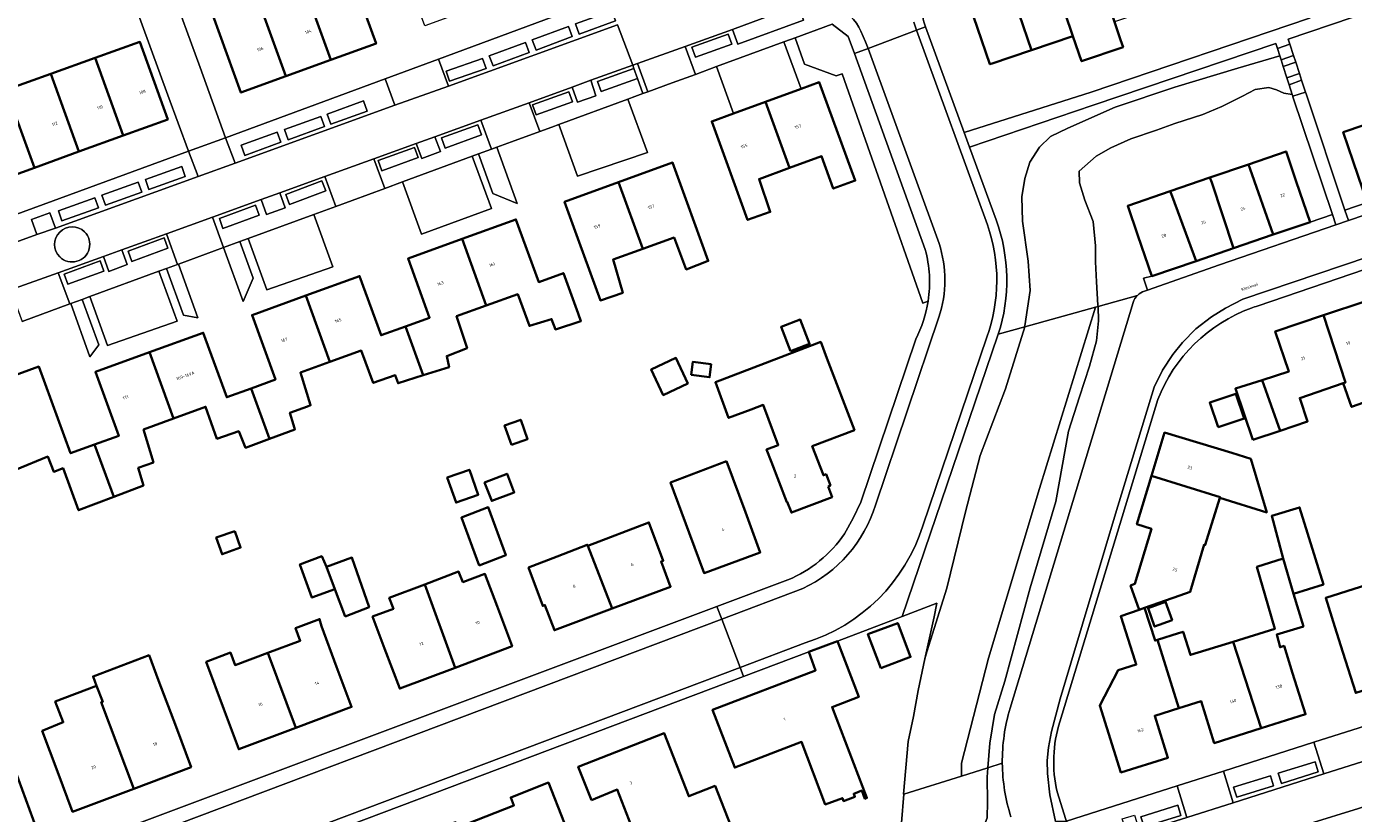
# Model space of a CAD drawing. Header units: metres. Extents: x 197700 to 204338, y 317132 to 325229.
# Tile 659 of 1056: x 202315 to 202469, y 319001 to 319092. Entities that reach past the tile are written whole.
import ezdxf
from ezdxf.enums import TextEntityAlignment as Align

# ---------------------------------------------------------------- set-up
doc = ezdxf.new("R2010")
doc.units = ezdxf.units.M
for name, color, linetype, lineweight in [('B-WE-GR-BEPLANTING_CULTUUR_BODEMBEDEKKER-GV', 90, 'Continuous', 18), ('B-WE-GR-BEPLANTING_CULTUUR_BOSPLANTSOEN-GV', 90, 'Continuous', 18), ('B-WE-GR-BEPLANTING_CULTUUR_HEESTERS-GV', 90, 'Continuous', 18), ('B-WE-GR-BOS_LOOF-GV', 40, 'Continuous', 13), ('B-WE-OG-BEBOUWING-GV', 7, 'Continuous', 35), ('B-WE-OG-BEBOUWING-T18', 10, 'Continuous', 18), ('B-WE-OG-TERREIN_CULTUURSCHEIDING-GV', 7, 'Continuous', 18), ('B-WE-OG-TERREIN_ERF-GV', 7, 'Continuous', 18), ('B-WE-OG-TOPOGRAFIE-T18', 10, 'Continuous', 18), ('B-WE-VH-VERHARDING_ASFALT-GV', 252, 'Continuous', 18), ('B-WE-VH-VERHARDING_BETONSTRAATSTEEN-GV', 252, 'Continuous', 18), ('B-WE-VH-VERHARDING_OPEN-GV', 252, 'Continuous', 18), ('B-WE-VH-VERHARDING_STRAATBAKSTEEN-GV', 252, 'Continuous', 18), ('B-WE-VH-VERHARDING_TEGEL-GV', 252, 'Continuous', 18)]:
    doc.layers.add(name, color=color, linetype=linetype, lineweight=lineweight)
doc.styles.add('NLCS-ISO-M200-T18', font='NLCS-ISO.ttf', dxfattribs={"height": 0.36})

msp = doc.modelspace()

# ---------------------------------------------------------------- linework, layer by layer
at = {"layer": 'B-WE-GR-BEPLANTING_CULTUUR_BODEMBEDEKKER-GV'}
for points in [[(202419.532, 319066.386), (202411.279, 319089.224), (202410.535, 319091.219), (202408.673, 319092.636), (202404.353, 319091.061)], [(202404.353, 319091.061), (202405.468, 319088.003), (202409.16, 319086.612), (202409.839, 319086.86), (202419.241, 319060.16), (202419.858, 319060.395)]]:
    msp.add_lwpolyline(points, dxfattribs=at)
msp.add_lwpolyline([(202419.858, 319060.395, 0.1034819), (202419.532, 319066.386)], format="xyb", dxfattribs=at)
at = {"layer": 'B-WE-GR-BEPLANTING_CULTUUR_BOSPLANTSOEN-GV'}
for points in [[(202423.755, 319005.055), (202423.755, 319006.574), (202426.883, 319018.786), (202432.839, 319038.565), (202439.367, 319059.691), (202431.116, 319057.386), (202428.88, 319050.182), (202425.923, 319042.384), (202424.217, 319035.826), (202422.03, 319026.954), (202419.713, 319019.523), (202419.495, 319018.714), (202418.691, 319015.002), (202418.142, 319011.996), (202417.534, 319009.099), (202416.998, 319002.947), (202417.03, 319002.957)], [(202423.755, 319005.055), (202426.828, 319006.013), (202427.036, 319008.903), (202427.581, 319012.216), (202428.786, 319016.096), (202431.755, 319026.973), (202434.734, 319037.05), (202436.204, 319045.246), (202437.504, 319049.23), (202438.651, 319052.795), (202439.498, 319055.745), (202439.715, 319058.106), (202439.658, 319059.772), (202439.367, 319059.691), (202432.839, 319038.565), (202426.883, 319018.786), (202423.755, 319006.574)]]:
    msp.add_lwpolyline(points, close=True, dxfattribs=at)
at = {"layer": 'B-WE-GR-BEPLANTING_CULTUUR_HEESTERS-GV'}
for points in [[(202404.722, 319094.863), (202397.058, 319092.039), (202397.691, 319090.323), (202405.334, 319093.112)], [(202380.573, 319086.11), (202378.361, 319085.295), (202379.004, 319083.565), (202381.135, 319084.288)], [(202362.387, 319079.529), (202360.209, 319078.754), (202360.872, 319077.009), (202363.029, 319077.811)], [(202344.318, 319073.009), (202342.118, 319072.237), (202342.777, 319070.472), (202344.945, 319071.252)], [(202315.981, 319068.134), (202318.163, 319068.903), (202317.518, 319070.685), (202315.366, 319069.889)], [(202323.747, 319065.579), (202324.387, 319063.84), (202326.528, 319064.637), (202325.901, 319066.341)]]:
    msp.add_lwpolyline(points, close=True, dxfattribs=at)
at = {"layer": 'B-WE-GR-BOS_LOOF-GV'}
for points in [[(202444.256, 319061.056), (202439.658, 319059.772), (202439.715, 319058.106), (202439.498, 319055.745), (202438.651, 319052.795), (202437.504, 319049.23), (202436.204, 319045.246), (202434.734, 319037.05), (202431.755, 319026.973), (202428.786, 319016.096), (202427.581, 319012.216), (202427.036, 319008.903), (202426.828, 319006.013), (202428.507, 319006.537)], [(202429.424, 319012.968), (202443.765, 319060.226)]]:
    msp.add_lwpolyline(points, dxfattribs=at)
for points in [[(202443.765, 319060.226, -0.1218197), (202444.256, 319061.056)], [(202428.507, 319006.537, -0.0766752), (202429.424, 319012.968)]]:
    msp.add_lwpolyline(points, format="xyb", dxfattribs=at)
msp.add_lwpolyline([(202431.116, 319057.386), (202428.036, 319056.526), (202427.999, 319056.412), (202427.961, 319056.299), (202416.839, 319023.645), (202420.878, 319025.181), (202420.55, 319023.586), (202419.495, 319018.714), (202419.713, 319019.523), (202422.03, 319026.954), (202424.217, 319035.826), (202425.923, 319042.384), (202428.88, 319050.182)], close=True, dxfattribs=at)
at = {"layer": 'B-WE-OG-BEBOUWING-GV'}
for points in [[(202438.719, 319101.326), (202433.877, 319099.691), (202436.74, 319091.267), (202437.736, 319088.338), (202442.574, 319089.983), (202442.294, 319090.808), (202441.579, 319092.911)], [(202350.275, 319088.488), (202355.528, 319090.394), (202354.386, 319093.592), (202357.216, 319094.623), (202355.09, 319100.456), (202346.997, 319097.521)], [(202429.035, 319098.056), (202431.902, 319089.622), (202436.74, 319091.267), (202433.877, 319099.691)], [(202431.798, 319089.587), (202431.902, 319089.622), (202429.035, 319098.056), (202424.195, 319096.422), (202427.064, 319087.978), (202427.328, 319088.068)], [(202346.997, 319097.521), (202341.744, 319095.615), (202345.023, 319086.581), (202350.275, 319088.488)], [(202341.744, 319095.615), (202336.486, 319093.708), (202339.77, 319084.675), (202345.023, 319086.581)], [(202326.067, 319079.686), (202331.248, 319081.563), (202328.011, 319090.586), (202322.795, 319088.715)], [(202320.886, 319077.808), (202326.067, 319079.686), (202322.795, 319088.715), (202317.608, 319086.854)], [(202317.608, 319086.854), (202312.42, 319084.993), (202315.704, 319075.931), (202320.886, 319077.808)], [(202403.716, 319075.902), (202407.448, 319077.261), (202408.795, 319073.489), (202411.36, 319074.424), (202407.179, 319085.89), (202405.059, 319085.117), (202400.908, 319083.603)], [(202310.523, 319074.053), (202315.704, 319075.931), (202312.42, 319084.993), (202307.233, 319083.132)], [(202400.908, 319083.603), (202397.179, 319082.244), (202394.637, 319081.317), (202396.35, 319076.619), (202398.817, 319069.853), (202401.471, 319070.775), (202400.159, 319074.606), (202403.716, 319075.902)], [(202476.121, 319073.604), (202473.293, 319081.341), (202473.162, 319081.734), (202468.245, 319080.067), (202469.393, 319076.662), (202471.005, 319071.879)], [(202457.209, 319076.32), (202457.407, 319075.745), (202460.083, 319068.129), (202464.372, 319069.591), (202462.758, 319074.324), (202461.566, 319077.82)], [(202391.782, 319071.828), (202390.075, 319076.528), (202383.789, 319074.245), (202386.609, 319066.479), (202390.25, 319067.792), (202391.672, 319064.085), (202394.24, 319065.06)], [(202457.209, 319076.32), (202452.707, 319074.771), (202452.911, 319074.202), (202455.441, 319066.546), (202460.083, 319068.129), (202457.407, 319075.745)], [(202452.707, 319074.771), (202448.086, 319073.18), (202448.282, 319072.614), (202451.078, 319065.058), (202455.441, 319066.546), (202452.911, 319074.202)], [(202386.609, 319066.479), (202383.789, 319074.245), (202377.504, 319071.963), (202379.21, 319067.263), (202381.68, 319060.458), (202384.28, 319061.361), (202383.15, 319065.232)], [(202445.917, 319063.298), (202451.078, 319065.058), (202448.282, 319072.614), (202448.086, 319073.18), (202443.13, 319071.474), (202444.304, 319068.03)], [(202365.546, 319067.624), (202368.369, 319059.87), (202372.038, 319061.194), (202373.406, 319057.5), (202375.989, 319058.286), (202376.436, 319057.095), (202379.39, 319058.066), (202379.065, 319058.957), (202377.354, 319063.655), (202374.488, 319062.611), (202371.829, 319069.912)], [(202368.369, 319059.87), (202365.546, 319067.624), (202359.264, 319065.336), (202361.772, 319058.449), (202358.94, 319057.428), (202361.021, 319051.739), (202364.044, 319052.696), (202363.762, 319053.985), (202366.143, 319054.913), (202364.914, 319058.624)], [(202358.94, 319057.428), (202356.108, 319056.408), (202353.61, 319063.299), (202347.344, 319061.027), (202350.142, 319053.308), (202353.802, 319054.63), (202355.205, 319050.858), (202357.763, 319051.745), (202358.087, 319050.81), (202361.021, 319051.739)], [(202345.905, 319045.986), (202345.482, 319047.373), (202347.53, 319048.117), (202347.888, 319048.247), (202346.705, 319052.066), (202350.142, 319053.308), (202347.344, 319061.027), (202341.078, 319058.756), (202343.804, 319051.235), (202340.961, 319050.21), (202343.109, 319044.339), (202346.071, 319045.442)], [(202465.938, 319058.733), (202468.488, 319050.894), (202468.246, 319050.815), (202469.201, 319048.052), (202477.492, 319050.967), (202475.581, 319056.755), (202472.427, 319055.685), (202470.868, 319060.373)], [(202403.808, 319054.545), (202406.037, 319055.397), (202404.953, 319058.237), (202402.724, 319057.385)], [(202468.488, 319050.894), (202465.938, 319058.733), (202460.304, 319056.858), (202461.895, 319052.169), (202458.781, 319051.185), (202460.886, 319045.288), (202464.083, 319046.369), (202463.176, 319049.079), (202468.246, 319050.815)], [(202343.109, 319044.339), (202340.961, 319050.21), (202338.118, 319049.184), (202335.389, 319056.704), (202329.108, 319054.424), (202331.911, 319046.703), (202335.651, 319048.077), (202336.988, 319044.345), (202339.529, 319045.222), (202340.314, 319043.298)], [(202331.911, 319046.703), (202329.108, 319054.424), (202322.828, 319052.145), (202325.541, 319044.672), (202322.734, 319043.662), (202324.96, 319037.579), (202328.417, 319038.888), (202327.813, 319040.953), (202329.586, 319041.603), (202328.436, 319045.427)], [(202408.196, 319038.8), (202408.477, 319038.909), (202407.973, 319040.211), (202407.658, 319040.095), (202406.352, 319043.486), (202411.275, 319045.367), (202408.069, 319053.758), (202407.356, 319055.626), (202402.685, 319053.842), (202395.079, 319050.937), (202396.615, 319046.786), (202399.233, 319047.767), (202400.638, 319048.293), (202402.388, 319043.622), (202401.03, 319043.113), (202401.602, 319041.632), (202403.403, 319036.968), (202403.448, 319036.985), (202403.92, 319035.75), (202408.668, 319037.564)], [(202309.946, 319050.467), (202312.733, 319042.852), (202313.506, 319040.739), (202317.276, 319042.265), (202317.96, 319040.503), (202319.054, 319040.908), (202320.868, 319036.029), (202324.96, 319037.579), (202322.734, 319043.662), (202319.928, 319042.652), (202316.227, 319052.766)], [(202391.868, 319050.774), (202390.477, 319053.764), (202387.596, 319052.424), (202388.987, 319049.433)], [(202392.245, 319051.784), (202394.385, 319051.521), (202394.571, 319053.037), (202392.431, 319053.3)], [(202457.689, 319044.207), (202460.886, 319045.288), (202458.781, 319051.185), (202455.667, 319050.201)], [(202453.644, 319045.687), (202456.697, 319046.717), (202455.728, 319049.588), (202452.675, 319048.558)], [(202371.301, 319043.654), (202373.179, 319044.318), (202372.384, 319046.566), (202370.506, 319045.902)], [(202445.901, 319040.032), (202453.886, 319037.547), (202453.861, 319037.467), (202459.315, 319035.766), (202457.456, 319042.026), (202455.243, 319042.696), (202447.419, 319045.064)], [(202363.83, 319039.833), (202364.861, 319036.918), (202367.442, 319037.831), (202366.411, 319040.746)], [(202396.37, 319041.754), (202389.856, 319039.269), (202392.022, 319033.395), (202393.752, 319028.704), (202400.293, 319031.117), (202398.563, 319035.808)], [(202368.177, 319039.271), (202369.008, 319037.101), (202371.635, 319038.107), (202370.804, 319040.277)], [(202453.861, 319037.467), (202453.886, 319037.547), (202445.901, 319040.032), (202444.196, 319034.382), (202445.881, 319033.874), (202443.953, 319027.462), (202443.459, 319027.254), (202444.468, 319024.421), (202445.08, 319024.639), (202449.178, 319026.099), (202450.4, 319026.535), (202452.031, 319032.018), (202452.164, 319031.99)], [(202367.554, 319029.573), (202370.655, 319030.791), (202368.581, 319036.386), (202365.48, 319035.168)], [(202461.225, 319030.409), (202462.437, 319026.295), (202465.92, 319027.367), (202463.148, 319036.357), (202459.911, 319035.367)], [(202383.052, 319024.559), (202389.844, 319027.102), (202388.747, 319030.033), (202388.999, 319030.128), (202387.323, 319034.604), (202380.196, 319031.871)], [(202339.054, 319033.595), (202336.896, 319032.832), (202337.58, 319030.9), (202339.737, 319031.663)], [(202373.278, 319029.345), (202374.954, 319024.868), (202375.207, 319024.963), (202376.305, 319022.032), (202383.052, 319024.559), (202380.196, 319031.871), (202380.145, 319032.002), (202376.641, 319030.633)], [(202350.737, 319026.839), (202349.766, 319029.446), (202349.197, 319030.652), (202346.66, 319029.707), (202348.051, 319025.839)], [(202351.934, 319023.624), (202354.716, 319024.74), (202352.704, 319030.502), (202349.766, 319029.446), (202350.737, 319026.839)], [(202461.225, 319030.409), (202458.181, 319029.428), (202459.475, 319024.895), (202460.246, 319022.194), (202455.408, 319020.699), (202458.664, 319010.62), (202463.846, 319012.257), (202462.34, 319017.025), (202461.335, 319020.208), (202460.882, 319020.065), (202460.497, 319021.538), (202463.59, 319022.485), (202462.437, 319026.295)], [(202365.63, 319027.629), (202365.152, 319028.884), (202361.208, 319027.382), (202364.739, 319017.67), (202371.381, 319020.169), (202369.621, 319024.849), (202368.207, 319028.61)], [(202355.127, 319023.63), (202356.523, 319019.92), (202358.284, 319015.241), (202364.739, 319017.67), (202361.208, 319027.382), (202357.069, 319025.805), (202357.547, 319024.551)], [(202468.193, 319019.48), (202469.686, 319014.735), (202476.167, 319016.775), (202473.787, 319024.455), (202473.312, 319025.988), (202472.707, 319027.87), (202466.193, 319025.802), (202467.263, 319022.433)], [(202448.292, 319023.197), (202447.525, 319025.351), (202445.484, 319024.624), (202446.251, 319022.47)], [(202443.993, 319018.444), (202444.123, 319018.043), (202441.999, 319017.371), (202439.869, 319013.267), (202442.335, 319005.474), (202447.814, 319007.191), (202446.28, 319012.086), (202449.09, 319012.975), (202446.581, 319020.919), (202446.306, 319020.832), (202445.08, 319024.639), (202444.468, 319024.421), (202442.301, 319023.678)], [(202346.173, 319010.673), (202352.675, 319013.109), (202350.92, 319017.791), (202349.152, 319022.508), (202348.95, 319023.34), (202346.142, 319022.284), (202346.688, 319020.827), (202342.914, 319019.414)], [(202414.34, 319017.623), (202417.81, 319018.934), (202416.318, 319022.882), (202412.848, 319021.57)], [(202458.664, 319010.62), (202455.408, 319020.699), (202450.428, 319019.161), (202449.573, 319021.866), (202449.037, 319021.697), (202446.581, 319020.919), (202449.09, 319012.975), (202451.662, 319013.788), (202453.207, 319008.897)], [(202409.286, 319020.771), (202405.965, 319019.519), (202406.749, 319017.366), (202394.747, 319012.774), (202397.324, 319006.04), (202405.122, 319009.024), (202407.874, 319001.752), (202409.882, 319002.485), (202410.017, 319002.141), (202411.328, 319002.652), (202411.193, 319002.997), (202412.133, 319003.354), (202412.494, 319002.404), (202412.73, 319002.511), (202408.678, 319013.097), (202411.77, 319014.28)], [(202323.679, 319013.719), (202323.507, 319013.654), (202327.299, 319003.58), (202333.978, 319006.097), (202332.214, 319010.776), (202330.18, 319016.171), (202329.069, 319019.119), (202322.541, 319016.657), (202322.954, 319015.562)], [(202335.709, 319018.362), (202337.769, 319012.863), (202339.523, 319008.181), (202346.173, 319010.673), (202342.914, 319019.414), (202339.09, 319017.981), (202338.548, 319019.429)], [(202323.507, 319013.654), (202323.679, 319013.719), (202322.954, 319015.562), (202318.143, 319013.736), (202319.068, 319011.331), (202316.623, 319010.305), (202318.401, 319005.586), (202320.169, 319000.893), (202327.299, 319003.58)], [(202380.631, 319002.229), (202383.625, 319003.47), (202385.259, 318999.291), (202382.324, 318998.123), (202384.341, 318992.959), (202397.286, 318998.172), (202396.865, 318999.246), (202395.041, 319003.901), (202391.968, 319002.697), (202389.086, 319010.053), (202379.098, 319006.14)], [(202302.23, 319000), (202304.103, 318994.909), (202315.834, 318999.248), (202315.559, 319000), (202312.564, 319008.167), (202308.885, 319006.813), (202309.327, 319005.612), (202301.257, 319002.641)], [(202366.458, 318994.957), (202367.094, 318993.46), (202366.082, 318993.043), (202368.265, 318987.358), (202376.391, 318990.478), (202380.367, 318992.135), (202377.438, 318999.628), (202375.618, 319004.285), (202371.231, 319002.571), (202371.595, 319001.639), (202365.054, 318999.059), (202364.801, 318999.68), (202364.502, 318999.558)]]:
    msp.add_lwpolyline(points, close=True, dxfattribs=at)
at = {"layer": 'B-WE-OG-TERREIN_CULTUURSCHEIDING-GV'}
for points in [[(202397.179, 319082.244), (202400.908, 319083.603), (202405.059, 319085.117), (202403.064, 319090.589), (202395.189, 319087.7)], [(202376.807, 319080.956), (202379.003, 319074.927), (202387.144, 319077.689), (202384.875, 319083.916)], [(202367.458, 319077.526), (202369.14, 319072.909), (202371.972, 319071.767), (202369.588, 319078.307), (202368.98, 319078.084)], [(202358.596, 319074.274), (202360.819, 319068.173), (202368.965, 319071.167), (202366.744, 319077.264)], [(202348.259, 319070.482), (202340.627, 319067.682), (202342.798, 319061.688), (202350.473, 319064.371)], [(202337.75, 319066.627), (202340.032, 319060.329), (202341.217, 319063.061), (202339.67, 319067.331)], [(202322.173, 319060.911), (202324.242, 319055.202), (202332.341, 319058.033), (202330.228, 319063.867)], [(202426.828, 319006.013), (202423.755, 319005.055), (202417.03, 319002.957), (202416.478, 318996.266), (202416.763, 318992.7), (202423.683, 318995.679), (202425.648, 318998.238), (202426.364, 318999.182), (202426.733, 319000.168), (202426.794, 319002.034), (202426.75, 319004.923)]]:
    msp.add_lwpolyline(points, close=True, dxfattribs=at)
msp.add_lwpolyline([(202428.507, 319006.537), (202426.828, 319006.013), (202426.75, 319004.923), (202426.794, 319002.034), (202426.733, 319000.168), (202426.364, 318999.182), (202425.648, 318998.238), (202423.683, 318995.679), (202424.975, 318996.235), (202425.216, 318995.787), (202430.295, 318997.774)], dxfattribs=at)
msp.add_lwpolyline([(202429.516, 319000.295, -0.0745164), (202428.507, 319006.537)], format="xyb", dxfattribs=at)
at = {"layer": 'B-WE-OG-TERREIN_ERF-GV'}
for points in [[(202280.855, 319058.741), (202280.914, 319058.764), (202298.754, 319065.186), (202307.068, 319068.114), (202333.656, 319077.856), (202331.245, 319084.382), (202325.122, 319101.233), (202324.753, 319102.265), (202321.453, 319101.028), (202308.659, 319096.232), (202308.298, 319097.212), (202306.749, 319101.421), (202294.544, 319113.382), (202311.652, 319132.472), (202313.066, 319134.05), (202321.787, 319114.053), (202321.946, 319114.113), (202322.38, 319113.056)], [(202502.106, 319104.564), (202461.827, 319090.897), (202462.015, 319090.321), (202462.452, 319088.981), (202462.694, 319088.239), (202463.133, 319086.896), (202463.381, 319086.137), (202463.847, 319084.709), (202463.866, 319084.65), (202468.428, 319070.99), (202471.005, 319071.879), (202469.393, 319076.662), (202468.245, 319080.067), (202473.162, 319081.734), (202477.987, 319083.37), (202482.11, 319084.769), (202482.318, 319084.839), (202486.994, 319086.425), (202490.903, 319087.751), (202490.736, 319088.588), (202495.536, 319090.236), (202500.157, 319091.823), (202504.758, 319093.404)], [(202331.397, 319097.52), (202335.043, 319087.594), (202337.975, 319079.405), (202356.589, 319086.292), (202362.79, 319088.586), (202381.38, 319095.464)], [(202419.858, 319060.395), (202419.241, 319060.16), (202409.839, 319086.86), (202409.16, 319086.612), (202405.468, 319088.003), (202404.353, 319091.061), (202403.816, 319090.865), (202403.064, 319090.589), (202405.059, 319085.117), (202407.179, 319085.89), (202411.36, 319074.424), (202408.795, 319073.489), (202407.448, 319077.261), (202403.716, 319075.902), (202400.159, 319074.606), (202401.471, 319070.775), (202398.817, 319069.853), (202396.35, 319076.619), (202394.637, 319081.317), (202397.179, 319082.244), (202395.189, 319087.7), (202392.734, 319086.799), (202390.039, 319085.811), (202387.185, 319084.763), (202386.634, 319084.561), (202385.667, 319084.206), (202384.875, 319083.916), (202387.144, 319077.689), (202379.003, 319074.927), (202376.807, 319080.956), (202376.016, 319080.666), (202374.6, 319080.147), (202371.303, 319078.937), (202369.588, 319078.307), (202371.972, 319071.767), (202369.14, 319072.909), (202367.458, 319077.526), (202366.744, 319077.264)], [(202428.036, 319056.526), (202431.116, 319057.386), (202431.148, 319057.491), (202431.765, 319061.612), (202431.51, 319065.021), (202430.877, 319069.717), (202430.774, 319072.536), (202431.14, 319074.682), (202431.71, 319076.588), (202432.825, 319078.334), (202434.141, 319079.565), (202436.159, 319080.541), (202441.643, 319082.992), (202448.623, 319085.293), (202455.939, 319087.539), (202460.837, 319088.959), (202460.556, 319089.83), (202460.371, 319090.404), (202439.084, 319083.196), (202424.69, 319078.321), (202427.792, 319069.838)], [(202448.086, 319073.18), (202452.707, 319074.771), (202457.209, 319076.32), (202461.566, 319077.82), (202462.758, 319074.324), (202464.372, 319069.591), (202466.97, 319070.487), (202462.378, 319084.181), (202462.356, 319084.249), (202462.285, 319084.469), (202461.295, 319084.597), (202460.465, 319085.019), (202459.58, 319085.285), (202457.986, 319085.048), (202456.496, 319084.257), (202454.096, 319083.075), (202451.857, 319082.122), (202448.617, 319081.077), (202446.477, 319080.306), (202443.491, 319079.31), (202441.169, 319078.251), (202439.426, 319077.256), (202437.475, 319075.509), (202437.512, 319074.158), (202438.136, 319072.131), (202439.082, 319069.651), (202439.348, 319066.839), (202439.363, 319064.956), (202439.484, 319062.625), (202439.653, 319059.919), (202439.658, 319059.772), (202444.256, 319061.056)], [(202522.81, 319081.671), (202520.979, 319081.199), (202519.182, 319080.613), (202490.948, 319070.979), (202458.307, 319059.841)], [(202366.744, 319077.264), (202368.965, 319071.167), (202360.819, 319068.173), (202358.596, 319074.274), (202356.543, 319073.521), (202350.834, 319071.427), (202348.259, 319070.482), (202350.473, 319064.371), (202342.798, 319061.688), (202340.627, 319067.682), (202339.67, 319067.331), (202341.217, 319063.061), (202340.032, 319060.329), (202337.75, 319066.627), (202332.487, 319064.695), (202334.753, 319058.452), (202333.087, 319058.759), (202331.118, 319064.193), (202330.228, 319063.867), (202332.341, 319058.033), (202324.242, 319055.202), (202322.173, 319060.911), (202321.283, 319060.585), (202323.201, 319055.29), (202322.188, 319053.904), (202319.94, 319060.092), (202319.833, 319060.053), (202314.272, 319058.013)], [(202445.079, 319061.558), (202445.44, 319061.678), (202444.954, 319063.078), (202445.917, 319063.298), (202444.304, 319068.03), (202443.13, 319071.474), (202448.086, 319073.18)], [(202309.946, 319050.467), (202316.227, 319052.766), (202319.928, 319042.652), (202322.734, 319043.662), (202325.541, 319044.672), (202322.828, 319052.145), (202329.108, 319054.424), (202335.389, 319056.704), (202338.118, 319049.184), (202340.961, 319050.21), (202343.804, 319051.235), (202341.078, 319058.756), (202347.344, 319061.027), (202353.61, 319063.299), (202356.108, 319056.408), (202358.94, 319057.428), (202361.772, 319058.449), (202359.264, 319065.336), (202365.546, 319067.624), (202371.829, 319069.912), (202374.488, 319062.611), (202377.354, 319063.655), (202379.065, 319058.957), (202379.39, 319058.066), (202376.436, 319057.095), (202375.989, 319058.286), (202373.406, 319057.5), (202372.038, 319061.194), (202368.369, 319059.87), (202364.914, 319058.624), (202366.143, 319054.913), (202363.762, 319053.985), (202364.044, 319052.696), (202361.021, 319051.739), (202358.087, 319050.81), (202357.763, 319051.745), (202355.205, 319050.858), (202353.802, 319054.63), (202350.142, 319053.308), (202346.705, 319052.066), (202347.888, 319048.247), (202347.53, 319048.117), (202345.482, 319047.373), (202345.905, 319045.986), (202346.071, 319045.442), (202343.109, 319044.339), (202340.314, 319043.298), (202339.529, 319045.222), (202336.988, 319044.345), (202335.651, 319048.077), (202331.911, 319046.703), (202328.436, 319045.427), (202329.586, 319041.603), (202327.813, 319040.953), (202328.417, 319038.888), (202324.96, 319037.579), (202320.868, 319036.029), (202319.054, 319040.908), (202317.96, 319040.503), (202317.276, 319042.265), (202313.506, 319040.739)], [(202477.492, 319050.967), (202469.201, 319048.052), (202468.246, 319050.815), (202463.176, 319049.079), (202464.083, 319046.369), (202460.886, 319045.288), (202457.689, 319044.207), (202455.667, 319050.201), (202458.781, 319051.185), (202461.895, 319052.169), (202460.304, 319056.858), (202465.938, 319058.733), (202470.868, 319060.373)], [(202410.126, 319033.283), (202411.141, 319035.08), (202412, 319036.959), (202418.42, 319055.942)], [(202446.619, 319048.909), (202435.217, 319011.354)], [(202306.297, 318991.47), (202395.243, 319024.806), (202403.526, 319027.91)], [(202416.478, 318996.266), (202417.03, 319002.957), (202416.998, 319002.947), (202417.534, 319009.099), (202418.142, 319011.996), (202418.691, 319015.002), (202419.495, 319018.714), (202420.55, 319023.586), (202420.878, 319025.181), (202416.839, 319023.645), (202409.286, 319020.771), (202411.77, 319014.28), (202408.678, 319013.097), (202412.73, 319002.511), (202412.494, 319002.404), (202412.133, 319003.354), (202411.193, 319002.997), (202411.328, 319002.652), (202410.017, 319002.141), (202409.882, 319002.485), (202407.874, 319001.752), (202405.122, 319009.024), (202397.324, 319006.04), (202394.747, 319012.774), (202406.749, 319017.366), (202405.965, 319019.519), (202398.364, 319016.651), (202316.336, 318985.696)], [(202434.902, 319003.216), (202435.924, 319000), (202435.992, 318999.784), (202448.88, 319003.903), (202454.301, 319005.636), (202464.795, 319008.99), (202470.826, 319010.917)]]:
    msp.add_lwpolyline(points, dxfattribs=at)
for points in [[(202419.296, 319093.227), (202419.352, 319092.914), (202419.565, 319092.331), (202424.068, 319080.019), (202438.871, 319084.727), (202464.298, 319093.367), (202463.601, 319095.497), (202462.025, 319100.318), (202462.012, 319100.355), (202459.592, 319107.478), (202459.656, 319107.504), (202458.753, 319109.699), (202423.606, 319097.759), (202420.983, 319096.868), (202420.932, 319097.017), (202420.468, 319096.866), (202419.189, 319096.451), (202419.079, 319094.433)], [(202366.471, 319094.356), (202361.211, 319092.453), (202360.045, 319095.654), (202357.216, 319094.623), (202354.386, 319093.592), (202355.528, 319090.394), (202350.275, 319088.488), (202345.023, 319086.581), (202339.77, 319084.675), (202336.486, 319093.708), (202341.744, 319095.615), (202346.997, 319097.521), (202355.09, 319100.456), (202363.199, 319103.398), (202368.457, 319105.305), (202373.708, 319107.21), (202376.99, 319098.162), (202371.73, 319096.259)], [(202431.902, 319089.622), (202431.798, 319089.587), (202427.328, 319088.068), (202427.064, 319087.978), (202424.195, 319096.422), (202429.035, 319098.056), (202433.877, 319099.691), (202438.719, 319101.326), (202443.56, 319102.961), (202448.401, 319104.596), (202453.243, 319106.231), (202458.144, 319107.886), (202459.744, 319103.149), (202460.975, 319099.504), (202456.093, 319097.845), (202451.255, 319096.2), (202446.417, 319094.556), (202441.579, 319092.911), (202442.294, 319090.808), (202442.574, 319089.983), (202437.736, 319088.338), (202436.74, 319091.267)], [(202299.489, 319078.689), (202298.96, 319080.164), (202307.233, 319083.132), (202312.42, 319084.993), (202317.608, 319086.854), (202322.795, 319088.715), (202328.011, 319090.586), (202331.248, 319081.563), (202326.067, 319079.686), (202320.886, 319077.808), (202315.704, 319075.931), (202310.523, 319074.053), (202305.342, 319072.176), (202304.194, 319075.345), (202301.088, 319074.231), (202301.918, 319071.939), (202297.947, 319070.501), (202295.502, 319077.318)], [(202431.116, 319057.386), (202439.367, 319059.691), (202439.658, 319059.772), (202439.653, 319059.919), (202439.484, 319062.625), (202439.363, 319064.956), (202439.348, 319066.839), (202439.082, 319069.651), (202438.136, 319072.131), (202437.512, 319074.158), (202437.475, 319075.509), (202439.426, 319077.256), (202441.169, 319078.251), (202443.491, 319079.31), (202446.477, 319080.306), (202448.617, 319081.077), (202451.857, 319082.122), (202454.096, 319083.075), (202456.496, 319084.257), (202457.986, 319085.048), (202459.58, 319085.285), (202460.465, 319085.019), (202461.295, 319084.597), (202462.285, 319084.469), (202461.92, 319085.6), (202461.667, 319086.384), (202461.232, 319087.735), (202460.991, 319088.48), (202460.837, 319088.959), (202455.939, 319087.539), (202448.623, 319085.293), (202441.643, 319082.992), (202436.159, 319080.541), (202434.141, 319079.565), (202432.825, 319078.334), (202431.71, 319076.588), (202431.14, 319074.682), (202430.774, 319072.536), (202430.877, 319069.717), (202431.51, 319065.021), (202431.765, 319061.612), (202431.148, 319057.491)], [(202383.789, 319074.245), (202390.075, 319076.528), (202391.782, 319071.828), (202394.24, 319065.06), (202391.672, 319064.085), (202390.25, 319067.792), (202386.609, 319066.479), (202383.15, 319065.232), (202384.28, 319061.361), (202381.68, 319060.458), (202379.21, 319067.263), (202377.504, 319071.963)], [(202451.078, 319065.058), (202445.917, 319063.298), (202444.954, 319063.078), (202445.44, 319061.678), (202453.81, 319064.628), (202467.381, 319069.261), (202466.97, 319070.487), (202464.372, 319069.591), (202460.083, 319068.129), (202455.441, 319066.546)], [(202331.118, 319064.193), (202333.087, 319058.759), (202334.753, 319058.452), (202332.487, 319064.695), (202332.404, 319064.664)], [(202319.94, 319060.092), (202322.188, 319053.904), (202323.201, 319055.29), (202321.283, 319060.585)], [(202406.037, 319055.397), (202403.808, 319054.545), (202402.724, 319057.385), (202404.953, 319058.237)], [(202402.685, 319053.842), (202407.356, 319055.626), (202408.069, 319053.758), (202411.275, 319045.367), (202406.352, 319043.486), (202407.658, 319040.095), (202407.973, 319040.211), (202408.477, 319038.909), (202408.196, 319038.8), (202408.668, 319037.564), (202403.92, 319035.75), (202403.448, 319036.985), (202403.403, 319036.968), (202401.602, 319041.632), (202401.03, 319043.113), (202402.388, 319043.622), (202400.638, 319048.293), (202399.233, 319047.767), (202396.615, 319046.786), (202395.079, 319050.937)], [(202391.868, 319050.774), (202388.987, 319049.433), (202387.596, 319052.424), (202390.477, 319053.764)], [(202392.245, 319051.784), (202392.431, 319053.3), (202394.571, 319053.037), (202394.385, 319051.521)], [(202453.644, 319045.687), (202452.675, 319048.558), (202455.728, 319049.588), (202456.697, 319046.717)], [(202371.301, 319043.654), (202370.506, 319045.902), (202372.384, 319046.566), (202373.179, 319044.318)], [(202459.475, 319024.895), (202458.181, 319029.428), (202461.225, 319030.409), (202459.911, 319035.367), (202463.148, 319036.357), (202465.92, 319027.367), (202462.437, 319026.295), (202463.59, 319022.485), (202460.497, 319021.538), (202460.882, 319020.065), (202461.335, 319020.208), (202462.34, 319017.025), (202463.846, 319012.257), (202458.664, 319010.62), (202453.207, 319008.897), (202451.662, 319013.788), (202449.09, 319012.975), (202446.28, 319012.086), (202447.814, 319007.191), (202442.335, 319005.474), (202439.869, 319013.267), (202441.999, 319017.371), (202444.123, 319018.043), (202443.993, 319018.444), (202442.301, 319023.678), (202444.468, 319024.421), (202443.459, 319027.254), (202443.953, 319027.462), (202445.881, 319033.874), (202444.196, 319034.382), (202445.901, 319040.032), (202447.419, 319045.064), (202455.243, 319042.696), (202457.456, 319042.026), (202459.315, 319035.766), (202453.861, 319037.467), (202452.164, 319031.99), (202452.031, 319032.018), (202450.4, 319026.535), (202449.178, 319026.099), (202445.08, 319024.639), (202446.306, 319020.832), (202446.581, 319020.919), (202449.037, 319021.697), (202449.573, 319021.866), (202450.428, 319019.161), (202455.408, 319020.699), (202460.246, 319022.194)], [(202364.861, 319036.918), (202363.83, 319039.833), (202366.411, 319040.746), (202367.442, 319037.831)], [(202389.856, 319039.269), (202396.37, 319041.754), (202398.563, 319035.808), (202400.293, 319031.117), (202393.752, 319028.704), (202392.022, 319033.395)], [(202368.177, 319039.271), (202370.804, 319040.277), (202371.635, 319038.107), (202369.008, 319037.101)], [(202367.554, 319029.573), (202365.48, 319035.168), (202368.581, 319036.386), (202370.655, 319030.791)], [(202387.323, 319034.604), (202388.999, 319030.128), (202388.747, 319030.033), (202389.844, 319027.102), (202383.052, 319024.559), (202376.305, 319022.032), (202375.207, 319024.963), (202374.954, 319024.868), (202373.278, 319029.345), (202376.641, 319030.633), (202380.145, 319032.002), (202380.196, 319031.871)], [(202337.58, 319030.9), (202336.896, 319032.832), (202339.054, 319033.595), (202339.737, 319031.663)], [(202349.766, 319029.446), (202352.704, 319030.502), (202354.716, 319024.74), (202351.934, 319023.624), (202350.737, 319026.839), (202348.051, 319025.839), (202346.66, 319029.707), (202349.197, 319030.652)], [(202476.167, 319016.775), (202469.686, 319014.735), (202468.193, 319019.48), (202467.263, 319022.433), (202466.193, 319025.802), (202472.707, 319027.87), (202473.312, 319025.988), (202473.787, 319024.455), (202477.439, 319025.586), (202476.955, 319027.148), (202476.246, 319029.038), (202478.961, 319029.883), (202480.962, 319023.525), (202482.463, 319018.756)], [(202356.523, 319019.92), (202355.127, 319023.63), (202357.547, 319024.551), (202357.069, 319025.805), (202361.208, 319027.382), (202365.152, 319028.884), (202365.63, 319027.629), (202368.207, 319028.61), (202369.621, 319024.849), (202371.381, 319020.169), (202364.739, 319017.67), (202358.284, 319015.241)], [(202447.525, 319025.351), (202448.292, 319023.197), (202446.251, 319022.47), (202445.484, 319024.624)], [(202337.769, 319012.863), (202335.709, 319018.362), (202338.548, 319019.429), (202339.09, 319017.981), (202342.914, 319019.414), (202346.688, 319020.827), (202346.142, 319022.284), (202348.95, 319023.34), (202349.152, 319022.508), (202350.92, 319017.791), (202352.675, 319013.109), (202346.173, 319010.673), (202339.523, 319008.181)], [(202414.34, 319017.623), (202412.848, 319021.57), (202416.318, 319022.882), (202417.81, 319018.934)], [(202327.299, 319003.58), (202320.169, 319000.893), (202318.401, 319005.586), (202316.623, 319010.305), (202319.068, 319011.331), (202318.143, 319013.736), (202322.954, 319015.562), (202322.541, 319016.657), (202329.069, 319019.119), (202330.18, 319016.171), (202332.214, 319010.776), (202333.978, 319006.097)], [(202397.286, 318998.172), (202384.341, 318992.959), (202382.324, 318998.123), (202385.259, 318999.291), (202383.625, 319003.47), (202380.631, 319002.229), (202379.098, 319006.14), (202389.086, 319010.053), (202391.968, 319002.697), (202395.041, 319003.901), (202396.865, 318999.246)], [(202302.23, 319000), (202301.257, 319002.641), (202309.327, 319005.612), (202308.885, 319006.813), (202312.564, 319008.167), (202315.559, 319000), (202315.834, 318999.248), (202304.103, 318994.909)], [(202367.094, 318993.46), (202366.458, 318994.957), (202364.502, 318999.558), (202364.801, 318999.68), (202365.054, 318999.059), (202371.595, 319001.639), (202371.231, 319002.571), (202375.618, 319004.285), (202377.438, 318999.628), (202380.367, 318992.135), (202376.391, 318990.478), (202368.265, 318987.358), (202366.082, 318993.043)]]:
    msp.add_lwpolyline(points, close=True, dxfattribs=at)
for points in [[(202427.792, 319069.838, -0.1660149), (202428.036, 319056.526)], [(202444.256, 319061.056, -0.12328), (202445.079, 319061.558)], [(202418.42, 319055.942, 0.0803553), (202419.858, 319060.395)], [(202457.51, 319059.569, 0.2147955), (202446.619, 319048.909)], [(202458.307, 319059.841, 0.0116217), (202457.51, 319059.569)], [(202403.526, 319027.91, 0.1459452), (202410.126, 319033.283)], [(202435.217, 319011.354, 0.1367607), (202434.902, 319003.216)]]:
    msp.add_lwpolyline(points, format="xyb", dxfattribs=at)
at = {"layer": 'B-WE-VH-VERHARDING_ASFALT-GV'}
for points in [[(202426.77, 319069.286), (202418.509, 319091.934), (202412.869, 319089.816), (202421.13, 319067.103)], [(202421.111, 319058.514), (202413.733, 319036.632)], [(202419.252, 319034.19), (202426.686, 319056.168)], [(202405.248, 319026.903), (202395.803, 319023.344), (202397.954, 319017.72), (202397.955, 319017.718), (202405.536, 319020.577)]]:
    msp.add_lwpolyline(points, dxfattribs=at)
for points in [[(202426.686, 319056.168, 0.1735028), (202426.77, 319069.286)], [(202421.13, 319067.103, -0.1628833), (202421.111, 319058.514)], [(202413.733, 319036.632, -0.2117002), (202405.248, 319026.903)], [(202405.536, 319020.577, 0.2447588), (202419.252, 319034.19)]]:
    msp.add_lwpolyline(points, format="xyb", dxfattribs=at)
msp.add_lwpolyline([(202395.803, 319023.344), (202306.936, 318989.857), (202289.422, 318982.183), (202289.259, 318982.103), (202291.061, 318977.374), (202313.093, 318985.719), (202397.955, 319017.718), (202397.954, 319017.72)], close=True, dxfattribs=at)
at = {"layer": 'B-WE-VH-VERHARDING_BETONSTRAATSTEEN-GV'}
msp.add_lwpolyline([(202498.333, 319082.227), (202493.667, 319080.687), (202494.004, 319079.632), (202489.626, 319078.156), (202485.155, 319076.649), (202480.724, 319075.156), (202476.121, 319073.604), (202471.005, 319071.879), (202468.428, 319070.99), (202468.839, 319069.759), (202489.034, 319076.654), (202512.552, 319084.684), (202511.883, 319086.7), (202507.399, 319085.22), (202502.854, 319083.719)], close=True, dxfattribs=at)
for points in [[(202489.034, 319076.654), (202468.839, 319069.759), (202467.381, 319069.261), (202453.81, 319064.628), (202445.44, 319061.678), (202445.079, 319061.558)], [(202458.307, 319059.841), (202490.948, 319070.979), (202490.546, 319072.17), (202489.706, 319071.88), (202471.124, 319065.547), (202456.524, 319060.626), (202454.5, 319059.549), (202452.886, 319058.535), (202451.071, 319057.16), (202449.513, 319055.569), (202448.366, 319054.167), (202447.185, 319052.342), (202446.221, 319050.342), (202441.7, 319035.602), (202435.241, 319014.057), (202434.257, 319010.238), (202433.879, 319008.386), (202433.746, 319006.867), (202433.755, 319005.336), (202434.059, 319002.86), (202434.701, 318999.752), (202435.992, 318999.784), (202435.924, 319000), (202434.902, 319003.216)], [(202434.812, 318999.368), (202435.992, 318999.784), (202434.701, 318999.752), (202434.059, 319002.86), (202433.755, 319005.336), (202433.746, 319006.867), (202433.879, 319008.386), (202434.257, 319010.238), (202435.241, 319014.057), (202441.7, 319035.602), (202446.221, 319050.342), (202447.185, 319052.342), (202448.366, 319054.167), (202449.513, 319055.569), (202451.071, 319057.16), (202452.886, 319058.535), (202454.5, 319059.549), (202456.524, 319060.626), (202471.124, 319065.547)], [(202443.765, 319060.226), (202429.424, 319012.968)], [(202435.217, 319011.354), (202446.619, 319048.909)]]:
    msp.add_lwpolyline(points, dxfattribs=at)
for points in [[(202321.556, 319068.452, 0.9999977), (202318.68, 319065.537)], [(202318.68, 319065.537, 1.0000024), (202321.556, 319068.452)], [(202444.256, 319061.056, 0.1218197), (202443.765, 319060.226)], [(202445.079, 319061.558, 0.12328), (202444.256, 319061.056)], [(202446.619, 319048.909, -0.2147955), (202457.51, 319059.569)], [(202457.51, 319059.569, -0.0116217), (202458.307, 319059.841)], [(202429.424, 319012.968, 0.0766752), (202428.507, 319006.537)], [(202434.902, 319003.216, -0.1367607), (202435.217, 319011.354)], [(202428.507, 319006.537, 0.0745164), (202429.516, 319000.295)]]:
    msp.add_lwpolyline(points, format="xyb", dxfattribs=at)
at = {"layer": 'B-WE-VH-VERHARDING_OPEN-GV'}
msp.add_lwpolyline([(202527.644, 319019.564), (202487.177, 319006.743), (202470.022, 319001.285), (202464.242, 318999.484), (202464.8, 318997.681), (202464.911, 318997.322), (202465.018, 318997.36), (202466.576, 318997.917), (202466.798, 318997.996), (202470.975, 318999.489), (202471.566, 318999.7), (202474.265, 319000.561), (202488.106, 319004.973), (202503.83, 319009.951), (202506.139, 319010.391), (202527.11, 319017.007)], dxfattribs=at)
at = {"layer": 'B-WE-VH-VERHARDING_STRAATBAKSTEEN-GV'}
for points in [[(202383.666, 319092.581), (202385.437, 319087.859), (202385.977, 319088.053), (202391.54, 319090.054), (202397.058, 319092.039), (202404.722, 319094.863), (202404.863, 319094.914), (202405.006, 319094.962), (202413.268, 319097.827), (202421.404, 319100.558), (202422.527, 319100.936), (202471.195, 319117.346), (202469.501, 319122.023), (202469.387, 319121.986)], [(202318.344, 319106.393), (202319.579, 319106.611), (202320.824, 319106.453), (202321.896, 319106.07), (202322.852, 319105.452), (202322.86, 319105.444), (202323.72, 319104.524), (202324.101, 319103.819), (202324.323, 319103.406), (202324.372, 319103.275), (202324.741, 319102.298), (202324.753, 319102.265), (202325.122, 319101.233), (202331.245, 319084.382), (202333.656, 319077.856), (202337.975, 319079.405), (202335.043, 319087.594), (202331.397, 319097.52), (202330.263, 319100.608), (202329.632, 319102.327), (202328.863, 319104.454)], [(202418.194, 319092.886), (202418.509, 319091.934), (202419.565, 319092.331), (202419.352, 319092.914), (202419.296, 319093.227), (202419.079, 319094.433), (202419.189, 319096.451), (202420.468, 319096.866), (202419.622, 319099.472)], [(202383.906, 319096.49), (202381.38, 319095.464), (202362.79, 319088.586), (202363.962, 319085.418), (202383.666, 319092.581)], [(202405.006, 319094.962), (202404.863, 319094.914), (202404.722, 319094.863), (202405.334, 319093.112), (202397.691, 319090.323), (202397.058, 319092.039), (202391.54, 319090.054), (202392.734, 319086.799), (202395.189, 319087.7), (202403.064, 319090.589), (202403.816, 319090.865)], [(202385.437, 319087.859), (202383.666, 319092.581), (202363.962, 319085.418), (202357.73, 319083.207), (202339.101, 319076.472), (202334.795, 319074.915), (202318.163, 319068.903), (202315.981, 319068.134), (202308.054, 319065.263), (202299.814, 319062.28), (202282.199, 319055.901), (202278.133, 319054.428), (202276.428, 319053.811), (202265.114, 319049.646), (202265.947, 319047.284), (202266.767, 319044.889)], [(202403.816, 319090.865), (202404.353, 319091.061), (202408.673, 319092.636), (202410.535, 319091.219), (202411.279, 319089.224), (202412.869, 319089.816), (202412.55, 319090.578), (202412.03, 319091.821)], [(202412.03, 319091.821), (202412.55, 319090.578), (202412.869, 319089.816), (202418.509, 319091.934), (202418.194, 319092.886)], [(202312.92, 319061.699), (202318.495, 319063.697), (202323.747, 319065.579), (202325.901, 319066.341), (202331.095, 319068.229), (202336.448, 319070.175), (202342.118, 319072.237), (202344.318, 319073.009), (202349.558, 319074.903), (202355.277, 319076.971), (202360.209, 319078.754), (202362.387, 319079.529), (202367.741, 319081.462), (202373.372, 319083.494), (202378.361, 319085.295), (202380.573, 319086.11), (202385.437, 319087.859)], [(202479.467, 319009.573), (202477.407, 319008.919), (202472.011, 319007.209), (202465.975, 319005.296), (202455.401, 319001.944), (202450.016, 319000.238), (202444.53, 318998.499), (202443.126, 318998.054), (202437.777, 318996.374), (202437.152, 318996.176), (202438.701, 318991.354), (202448.187, 318994.373), (202464.242, 318999.484), (202470.022, 319001.285), (202487.177, 319006.743), (202527.644, 319019.564)]]:
    msp.add_lwpolyline(points, dxfattribs=at)
for points in [[(202405.006, 319094.962, -0.3817501), (202412.03, 319091.821)], [(202412.03, 319091.821, 0.3817501), (202405.006, 319094.962)], [(202318.68, 319065.537, -0.9999977), (202321.556, 319068.452)], [(202321.556, 319068.452, -1.0000024), (202318.68, 319065.537)]]:
    msp.add_lwpolyline(points, format="xyb", dxfattribs=at)
for points in [[(202383.011, 319094.206), (202378.782, 319092.673), (202379.207, 319091.499), (202383.437, 319093.032)], [(202383.011, 319094.206), (202383.437, 319093.032), (202379.207, 319091.499), (202378.782, 319092.673)], [(202377.954, 319092.368), (202378.386, 319091.197), (202374.165, 319089.639), (202373.733, 319090.81)], [(202377.954, 319092.368), (202373.733, 319090.81), (202374.165, 319089.639), (202378.386, 319091.197)], [(202392.754, 319088.787), (202396.98, 319090.331), (202396.552, 319091.504), (202392.326, 319089.96)], [(202392.754, 319088.787), (202392.326, 319089.96), (202396.552, 319091.504), (202396.98, 319090.331)], [(202372.944, 319090.509), (202368.725, 319088.948), (202369.158, 319087.777), (202373.378, 319089.338)], [(202372.944, 319090.509), (202373.378, 319089.338), (202369.158, 319087.777), (202368.725, 319088.948)], [(202390.039, 319085.811), (202392.734, 319086.799), (202391.54, 319090.054), (202385.977, 319088.053), (202387.185, 319084.763)], [(202363.962, 319085.418), (202362.79, 319088.586), (202356.589, 319086.292), (202357.73, 319083.207)], [(202367.94, 319088.654), (202363.691, 319087.176), (202364.101, 319085.997), (202368.351, 319087.475)], [(202367.94, 319088.654), (202368.351, 319087.475), (202364.101, 319085.997), (202363.691, 319087.176)], [(202385.437, 319087.859), (202380.573, 319086.11), (202381.135, 319084.288), (202379.004, 319083.565), (202378.361, 319085.295), (202373.372, 319083.494), (202374.6, 319080.147), (202376.016, 319080.666), (202376.807, 319080.956), (202384.875, 319083.916), (202385.667, 319084.206), (202386.634, 319084.561), (202385.994, 319086.324), (202381.762, 319084.802), (202381.339, 319085.977), (202385.568, 319087.497)], [(202385.568, 319087.497), (202381.339, 319085.977), (202381.762, 319084.802), (202385.994, 319086.324)], [(202385.994, 319086.324), (202386.634, 319084.561), (202387.185, 319084.763), (202385.977, 319088.053), (202385.437, 319087.859), (202385.568, 319087.497)], [(202337.975, 319079.405), (202339.101, 319076.472), (202357.73, 319083.207), (202356.589, 319086.292)], [(202354.072, 319083.701), (202349.841, 319082.17), (202350.266, 319080.996), (202354.497, 319082.527)], [(202354.072, 319083.701), (202354.497, 319082.527), (202350.266, 319080.996), (202349.841, 319082.17)], [(202374.174, 319082.087), (202378.417, 319083.585), (202378.001, 319084.762), (202373.759, 319083.264)], [(202374.174, 319082.087), (202373.759, 319083.264), (202378.001, 319084.762), (202378.417, 319083.585)], [(202369.588, 319078.307), (202371.303, 319078.937), (202374.6, 319080.147), (202373.372, 319083.494), (202367.741, 319081.462), (202368.98, 319078.084)], [(202349.074, 319081.894), (202349.499, 319080.72), (202345.269, 319079.187), (202344.844, 319080.361)], [(202349.074, 319081.894), (202344.844, 319080.361), (202345.269, 319079.187), (202349.499, 319080.72)], [(202366.744, 319077.264), (202367.458, 319077.526), (202368.98, 319078.084), (202367.741, 319081.462), (202362.387, 319079.529), (202363.029, 319077.811), (202360.872, 319077.009), (202360.209, 319078.754), (202355.277, 319076.971), (202356.543, 319073.521), (202358.596, 319074.274)], [(202363.581, 319078.216), (202363.154, 319079.389), (202367.382, 319080.928), (202367.809, 319079.755)], [(202363.581, 319078.216), (202367.809, 319079.755), (202367.382, 319080.928), (202363.154, 319079.389)], [(202337.975, 319079.405), (202333.656, 319077.856), (202334.795, 319074.915), (202339.101, 319076.472)], [(202344.016, 319080.083), (202344.444, 319078.91), (202340.218, 319077.367), (202339.79, 319078.54)], [(202344.016, 319080.083), (202339.79, 319078.54), (202340.218, 319077.367), (202344.444, 319078.91)], [(202315.981, 319068.134), (202315.366, 319069.889), (202317.518, 319070.685), (202318.163, 319068.903), (202334.795, 319074.915), (202333.656, 319077.856), (202307.068, 319068.114), (202308.054, 319065.263)], [(202356.202, 319075.576), (202360.429, 319077.117), (202360.001, 319078.29), (202355.774, 319076.749)], [(202356.202, 319075.576), (202355.774, 319076.749), (202360.001, 319078.29), (202360.429, 319077.117)], [(202332.879, 319076.073), (202328.639, 319074.57), (202329.056, 319073.393), (202333.297, 319074.896)], [(202332.879, 319076.073), (202333.297, 319074.896), (202329.056, 319073.393), (202328.639, 319074.57)], [(202349.558, 319074.903), (202350.834, 319071.427), (202356.543, 319073.521), (202355.277, 319076.971)], [(202340.627, 319067.682), (202348.259, 319070.482), (202350.834, 319071.427), (202349.558, 319074.903), (202344.318, 319073.009), (202344.945, 319071.252), (202342.777, 319070.472), (202342.118, 319072.237), (202336.448, 319070.175), (202337.75, 319066.627), (202339.67, 319067.331)], [(202327.794, 319074.259), (202323.567, 319072.719), (202323.994, 319071.546), (202328.221, 319073.086)], [(202327.794, 319074.259), (202328.221, 319073.086), (202323.994, 319071.546), (202323.567, 319072.719)], [(202345.445, 319071.629), (202349.656, 319073.214), (202349.216, 319074.383), (202345.005, 319072.798)], [(202345.445, 319071.629), (202345.005, 319072.798), (202349.216, 319074.383), (202349.656, 319073.214)], [(202322.743, 319072.419), (202318.506, 319070.908), (202318.925, 319069.732), (202323.163, 319071.243)], [(202322.743, 319072.419), (202323.163, 319071.243), (202318.925, 319069.732), (202318.506, 319070.908)], [(202337.689, 319068.853), (202341.92, 319070.384), (202341.495, 319071.558), (202337.264, 319070.028)], [(202337.689, 319068.853), (202337.264, 319070.028), (202341.495, 319071.558), (202341.92, 319070.384)], [(202332.404, 319064.664), (202332.487, 319064.695), (202337.75, 319066.627), (202336.448, 319070.175), (202331.095, 319068.229)], [(202330.228, 319063.867), (202331.118, 319064.193), (202332.404, 319064.664), (202331.095, 319068.229), (202325.901, 319066.341), (202326.528, 319064.637), (202324.387, 319063.84), (202323.747, 319065.579), (202318.495, 319063.697), (202319.833, 319060.053), (202319.94, 319060.092), (202321.283, 319060.585), (202322.173, 319060.911)], [(202327.051, 319065.014), (202331.274, 319066.567), (202330.843, 319067.739), (202326.62, 319066.186)], [(202327.051, 319065.014), (202326.62, 319066.186), (202330.843, 319067.739), (202331.274, 319066.567)], [(202314.272, 319058.013), (202319.833, 319060.053), (202318.495, 319063.697), (202312.92, 319061.699)], [(202319.593, 319062.344), (202319.164, 319063.516), (202323.389, 319065.063), (202323.818, 319063.89)], [(202319.593, 319062.344), (202323.818, 319063.89), (202323.389, 319065.063), (202319.164, 319063.516)], [(202470.826, 319010.917), (202464.795, 319008.99), (202465.975, 319005.296), (202472.011, 319007.209)], [(202455.401, 319001.944), (202465.975, 319005.296), (202464.795, 319008.99), (202454.301, 319005.636)], [(202464.955, 319006.728), (202465.325, 319005.536), (202461.029, 319004.2), (202460.658, 319005.392)], [(202464.955, 319006.728), (202460.658, 319005.392), (202461.029, 319004.2), (202465.325, 319005.536)], [(202454.301, 319005.636), (202448.88, 319003.903), (202450.016, 319000.238), (202455.401, 319001.944)], [(202459.753, 319005.096), (202460.12, 319003.903), (202455.82, 319002.58), (202455.453, 319003.773)], [(202459.753, 319005.096), (202455.453, 319003.773), (202455.82, 319002.58), (202460.12, 319003.903)], [(202443.126, 318998.054), (202442.476, 319000.057), (202443.913, 319000.501), (202444.53, 318998.499), (202450.016, 319000.238), (202448.88, 319003.903), (202435.992, 318999.784), (202437.152, 318996.176), (202437.777, 318996.374)], [(202448.95, 319001.667), (202444.659, 319000.313), (202445.035, 318999.122), (202449.326, 319000.476)], [(202448.95, 319001.667), (202449.326, 319000.476), (202445.035, 318999.122), (202444.659, 319000.313)]]:
    msp.add_lwpolyline(points, close=True, dxfattribs=at)
at = {"layer": 'B-WE-VH-VERHARDING_TEGEL-GV'}
for points in [[(202460.371, 319090.404), (202460.556, 319089.83), (202462.015, 319090.321), (202461.827, 319090.897), (202502.106, 319104.564), (202501.562, 319106.029), (202465.798, 319093.877), (202464.298, 319093.367), (202438.871, 319084.727), (202424.068, 319080.019), (202424.69, 319078.321), (202439.084, 319083.196)], [(202462.452, 319088.981), (202462.015, 319090.321), (202460.556, 319089.83), (202460.837, 319088.959), (202460.991, 319088.48)], [(202460.991, 319088.48), (202461.232, 319087.735), (202462.694, 319088.239), (202462.452, 319088.981)], [(202463.133, 319086.896), (202462.694, 319088.239), (202461.232, 319087.735), (202461.667, 319086.384)], [(202461.92, 319085.6), (202463.381, 319086.137), (202463.133, 319086.896), (202461.667, 319086.384)], [(202462.285, 319084.469), (202462.356, 319084.249), (202463.847, 319084.709), (202463.381, 319086.137), (202461.92, 319085.6)], [(202468.839, 319069.759), (202468.428, 319070.99), (202463.866, 319084.65), (202463.847, 319084.709), (202462.356, 319084.249), (202462.378, 319084.181), (202466.97, 319070.487), (202467.381, 319069.261)], [(202291.061, 318977.374), (202291.474, 318976.289), (202313.362, 318984.63), (202316.336, 318985.696), (202398.364, 319016.651), (202397.955, 319017.718), (202313.093, 318985.719)]]:
    msp.add_lwpolyline(points, close=True, dxfattribs=at)
for points in [[(202427.792, 319069.838), (202424.69, 319078.321), (202424.068, 319080.019), (202419.565, 319092.331), (202418.509, 319091.934), (202426.77, 319069.286)], [(202421.13, 319067.103), (202412.869, 319089.816), (202411.279, 319089.224), (202419.532, 319066.386)], [(202413.733, 319036.632), (202421.111, 319058.514)], [(202405.536, 319020.577), (202397.955, 319017.718), (202398.364, 319016.651), (202405.965, 319019.519), (202409.286, 319020.771), (202416.839, 319023.645), (202427.961, 319056.299), (202427.999, 319056.412), (202428.036, 319056.526)], [(202418.42, 319055.942), (202412, 319036.959), (202411.141, 319035.08), (202410.126, 319033.283)], [(202426.686, 319056.168), (202419.252, 319034.19)], [(202403.526, 319027.91), (202395.243, 319024.806)], [(202395.243, 319024.806), (202395.803, 319023.344), (202405.248, 319026.903)], [(202306.936, 318989.857), (202395.803, 319023.344), (202395.243, 319024.806), (202306.297, 318991.47)]]:
    msp.add_lwpolyline(points, dxfattribs=at)
for points in [[(202428.036, 319056.526, 0.1660149), (202427.792, 319069.838)], [(202426.77, 319069.286, -0.1735028), (202426.686, 319056.168)], [(202421.111, 319058.514, 0.1628833), (202421.13, 319067.103)], [(202419.532, 319066.386, -0.1034819), (202419.858, 319060.395)], [(202419.858, 319060.395, -0.0803553), (202418.42, 319055.942)], [(202405.248, 319026.903, 0.2117002), (202413.733, 319036.632)], [(202419.252, 319034.19, -0.2447588), (202405.536, 319020.577)], [(202410.126, 319033.283, -0.1459452), (202403.526, 319027.91)]]:
    msp.add_lwpolyline(points, format="xyb", dxfattribs=at)

# ---------------------------------------------------------------- texts
at = {"layer": 'B-WE-OG-BEBOUWING-T18', "style": 'NLCS-ISO-M200-T18'}
for s, rotation, p in [('104', 19.9, (202347.625, 319091.781)), ('106', 19.9, (202342.016, 319089.745)), ('108', 19.9, (202328.298, 319084.748)), ('110', 19.9, (202323.34, 319082.952)), ('112', 19.9, (202318.076, 319081.044)), ('153', 20, (202404.688, 319080.724)), ('155', 20, (202398.416, 319078.437)), ('22', 18.8, (202461.173, 319072.727)), ('157', 19.9, (202387.57, 319071.363)), ('24', 18.8, (202456.559, 319071.153)), ('26', 18.8, (202451.938, 319069.578)), ('159', 19.9, (202381.285, 319069.08)), ('28', 18.8, (202447.332, 319068.007)), ('161', 20, (202369.052, 319064.644)), ('163', 20, (202363.034, 319062.452)), ('165', 19.9, (202351.101, 319058.134)), ('167', 19.9, (202344.835, 319055.863)), ('19', 18.4, (202468.823, 319055.477)), ('21', 18.4, (202463.541, 319053.719)), ('169-169A', 20, (202333.305, 319051.692)), ('171', 19.9, (202326.342, 319049.165)), ('23', 343.3, (202450.367, 319040.987)), ('4', 20.2, (202395.968, 319033.785)), ('6', 20.5, (202385.378, 319029.701)), ('25', 343.3, (202448.626, 319029.112)), ('8', 20.5, (202378.616, 319027.169)), ('10', 20.6, (202367.355, 319022.928)), ('12', 20.6, (202360.807, 319020.464)), ('14', 20.5, (202348.641, 319015.869)), ('138', 17.5, (202460.744, 319015.472)), ('140', 17.5, (202455.398, 319013.784)), ('16', 20.5, (202342.058, 319013.403)), ('1', 20.9, (202403.124, 319011.696)), ('142', 17.4, (202444.615, 319010.38)), ('18', 20.6, (202329.772, 319008.787)), ('20', 20.6, (202322.605, 319006.086)), ('3', 21.3, (202385.222, 319004.243))]:
    msp.add_text(s, height=0.36, rotation=rotation, dxfattribs=at).set_placement(p, align=Align.MIDDLE)
msp.add_text('2', height=0.36, dxfattribs=at).set_placement((202404.372, 319040.014), align=Align.MIDDLE)
at = {"layer": 'B-WE-OG-TOPOGRAFIE-T18', "style": 'NLCS-ISO-M200-T18'}
msp.add_text('Kieskoel', height=0.36, rotation=19.4, dxfattribs=at).set_placement((202457.331, 319062.058), align=Align.MIDDLE)

doc.saveas('drawing.dxf')
